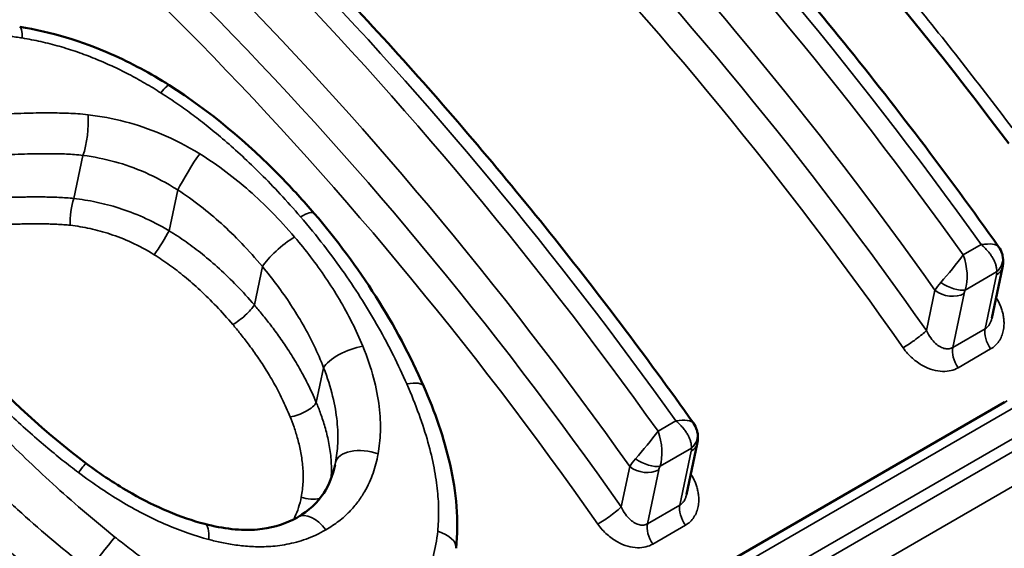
# Model space of a CAD drawing. Header units: millimetres. Extents: x 0 to 14369, y -869 to 2970.
# Tile 759 of 787: x 3843.73 to 3848.47, y 1910.87 to 1913.41. Entities that reach past the tile are written whole.
import ezdxf

# ---------------------------------------------------------------- set-up
doc = ezdxf.new("R2010")
doc.units = ezdxf.units.MM
doc.header["$LTSCALE"] = 10
doc.layers.add('Sichtbar (ISO)', color=7, linetype='Continuous', lineweight=50)
doc.layers.add('Sichtbar schmal (ISO)', color=7, linetype='Continuous', lineweight=35)

msp = doc.modelspace()

# ---------------------------------------------------------------- linework, layer by layer
at = {"layer": 'Sichtbar (ISO)'}
for p, q in [((3848.4597, 1912.219), (3848.4083, 1911.9754)), ((3848.4696, 1911.572), (3840.6936, 1907.0825)), ((3846.9917, 1911.3715), (3846.9403, 1911.1279))]:
    msp.add_line(p, q, dxfattribs=at)
for centre, major_axis, ratio, start_param, end_param in [((3843.9825, 1907.4943), (-5.805, 10.0546), 0.57735, 4.916615, 5.398804), ((3848.3626, 1912.2555), (0.0973, 0.023), 0.851056, 6.275739, 6.283158), ((3846.8946, 1911.4079), (0.0973, 0.023), 0.851056, 6.275739, 6.283158)]:
    msp.add_ellipse(centre, major_axis=major_axis, ratio=ratio, start_param=start_param, end_param=end_param, dxfattribs=at)
for points, knots in [([(3848.4412, 1912.3195), (3848.1938, 1912.6674), (3847.9369, 1913.0056), (3847.4068, 1913.6586), (3847.1336, 1913.9734), (3846.5741, 1914.5761), (3846.2877, 1914.8639), (3845.705, 1915.4093), (3845.4087, 1915.6669), (3844.8093, 1916.1488), (3844.5062, 1916.3732), (3844.2015, 1916.5797)], [3.2287914, 3.2287914, 3.2287914, 3.2287914, 3.336033, 3.336033, 3.4432747, 3.4432747, 3.5505163, 3.5505163, 3.657758, 3.657758, 3.7649997, 3.7649997, 3.7649997, 3.7649997]), ([(3846.9732, 1911.4719), (3846.8583, 1911.6335), (3846.7414, 1911.793), (3846.5037, 1912.1074), (3846.3829, 1912.2623), (3846.1378, 1912.5671), (3846.0135, 1912.717), (3845.7616, 1913.0114), (3845.634, 1913.156), (3845.3759, 1913.4393), (3845.2454, 1913.5782), (3845.1136, 1913.714)], [3.2287914, 3.2287914, 3.2287914, 3.2287914, 3.2785938, 3.2785938, 3.3283962, 3.3283962, 3.3781986, 3.3781986, 3.4280011, 3.4280011, 3.4778035, 3.4778035, 3.4778035, 3.4778035]), ([(3843.7335, 1913.3767), (3843.8832, 1913.3526), (3844.0335, 1913.3071), (3844.2706, 1913.2027), (3844.3638, 1913.1522), (3844.4523, 1913.0962)], [0, 0, 0, 0, 0.04610581, 0.04610581, 0.07772424, 0.07772424, 0.07772424, 0.07772424]), ([(3844.4523, 1913.0962), (3844.65, 1912.9711), (3844.8293, 1912.819), (3845.0449, 1912.5981), (3845.0982, 1912.5397), (3845.1495, 1912.4799)], [0, 0, 0, 0, 0.07061202, 0.07061202, 0.09499045, 0.09499045, 0.09499045, 0.09499045]), ([(3848.4412, 1912.3195), (3848.4486, 1912.309), (3848.4546, 1912.2971), (3848.4589, 1912.2826), (3848.4594, 1912.2805), (3848.4599, 1912.2785)], [0, 0, 0, 0, 0.003982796, 0.003982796, 0.004623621, 0.004623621, 0.004623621, 0.004623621]), ([(3848.4601, 1912.2779), (3848.4632, 1912.2643), (3848.4639, 1912.2502), (3848.4621, 1912.2312), (3848.4612, 1912.2259), (3848.4601, 1912.2207)], [0, 0, 0, 0, 0.004312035, 0.004312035, 0.005993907, 0.005993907, 0.005993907, 0.005993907]), ([(3845.677, 1911.6475), (3845.7301, 1911.5257), (3845.7742, 1911.4001), (3845.8333, 1911.1393), (3845.8469, 1911.0013), (3845.8321, 1910.8695)], [0, 0, 0, 0, 0.04221892, 0.04221892, 0.08664859, 0.08664859, 0.08664859, 0.08664859]), ([(3846.9732, 1911.4719), (3846.9807, 1911.4615), (3846.9866, 1911.4495), (3846.9909, 1911.435), (3846.9915, 1911.433), (3846.9919, 1911.4309)], [0, 0, 0, 0, 0.003982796, 0.003982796, 0.00462362, 0.00462362, 0.00462362, 0.00462362]), ([(3846.9921, 1911.4303), (3846.9952, 1911.4168), (3846.9959, 1911.4027), (3846.9941, 1911.3837), (3846.9932, 1911.3784), (3846.9921, 1911.3732)], [0, 0, 0, 0, 0.004312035, 0.004312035, 0.005993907, 0.005993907, 0.005993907, 0.005993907]), ([(3844.0532, 1911.2777), (3844.1237, 1911.225), (3844.1977, 1911.1757), (3844.386, 1911.0689), (3844.5059, 1911.0176), (3844.6241, 1910.9866)], [0, 0, 0, 0, 0.02644379, 0.02644379, 0.06526755, 0.06526755, 0.06526755, 0.06526755]), ([(3845.0716, 1911.0198), (3845.1233, 1911.0497), (3845.1655, 1911.0884), (3845.2214, 1911.1743), (3845.2394, 1911.2201), (3845.25, 1911.2703)], [0, 0, 0, 0, 0.02466161, 0.02466161, 0.04508432, 0.04508432, 0.04508432, 0.04508432]), ([(3844.6241, 1910.9866), (3844.7105, 1910.9639), (3844.7986, 1910.9533), (3844.9395, 1910.9654), (3844.9971, 1910.9818), (3845.0555, 1911.0108), (3845.0636, 1911.0152), (3845.0716, 1911.0198)], [0, 0, 0, 0, 0.02845504, 0.02845504, 0.0512909, 0.0512909, 0.0550755, 0.0550755, 0.0550755, 0.0550755])]:
    msp.add_open_spline(points, degree=3, knots=knots, dxfattribs=at)
for points in [[(3845.1495, 1912.4799), (3845.3663, 1912.2275), (3845.5476, 1911.9442), (3845.677, 1911.6475)], [(3843.5137, 1911.7612), (3843.681, 1911.5924), (3843.8579, 1911.4237), (3844.0532, 1911.2777)]]:
    msp.add_open_spline(points, degree=3, dxfattribs=at)
at = {"layer": 'Sichtbar schmal (ISO)'}
for p, q in [((3843.9943, 1912.5514), (3844.0379, 1912.7584)), ((3844.4519, 1912.3961), (3844.4933, 1912.5923)), ((3848.2714, 1912.28), (3848.3572, 1912.3295)), ((3844.862, 1912.0393), (3844.9009, 1912.2236)), ((3848.281, 1912.1112), (3848.4317, 1912.1982)), ((3848.3767, 1911.9252), (3848.4314, 1912.1846)), ((3848.1351, 1912.1106), (3848.0941, 1911.9163)), ((3848.2749, 1912.0942), (3848.2202, 1911.8348)), ((3848.3767, 1911.9252), (3848.2202, 1911.8348)), ((3848.2464, 1911.7375), (3848.4028, 1911.8278)), ((3845.1599, 1911.5703), (3845.1952, 1911.7377)), ((3848.4829, 1911.5787), (3840.7047, 1907.0879)), ((3848.5432, 1911.5627), (3840.765, 1907.0719)), ((3840.9223, 1907.0166), (3848.7004, 1911.5074)), ((3840.9843, 1906.9897), (3848.7624, 1911.4804)), ((3846.8034, 1911.4324), (3846.8892, 1911.482)), ((3848.8539, 1911.3669), (3841.0758, 1906.8763)), ((3846.813, 1911.2637), (3846.9637, 1911.3507)), ((3846.9087, 1911.0776), (3846.9634, 1911.337)), ((3845.2476, 1911.2595), (3845.2525, 1911.2824)), ((3846.6671, 1911.2631), (3846.6261, 1911.0688)), ((3846.8069, 1911.2467), (3846.7522, 1910.9873)), ((3846.9087, 1911.0776), (3846.7522, 1910.9873)), ((3846.7784, 1910.89), (3846.9349, 1910.9803))]:
    msp.add_line(p, q, dxfattribs=at)
for centre, major_axis, ratio, start_param, end_param in [((3843.3854, 1907.1495), (-6.055, 10.4876), 0.57735, 4.878312, 5.408057), ((3841.8316, 1906.2524), (6.055, -10.4876), 0.57735, 1.736719, 2.266465), ((3841.7256, 1906.1912), (5.98, -10.3577), 0.57735, 1.732164, 2.27068), ((3841.7256, 1906.1912), (5.855, -10.1412), 0.57735, 1.72286, 2.273435), ((3841.6549, 1906.1504), (5.805, -10.0546), 0.57735, 1.72286, 2.273435), ((3843.2996, 1907.1), (6.055, -10.4876), 0.57735, 1.736719, 1.982336), ((3843.1936, 1907.0387), (5.98, -10.3577), 0.57735, 1.732164, 1.982336), ((3843.1936, 1907.0387), (5.855, -10.1412), 0.57735, 1.72286, 1.978889), ((3843.1229, 1906.9979), (5.805, -10.0546), 0.57735, 1.72286, 1.978889), ((3841.9174, 1906.302), (-6.055, 10.4876), 0.57735, 4.878312, 5.123929), ((3843.9825, 1907.4943), (5.855, -10.1412), 0.57735, 1.778306, 1.851184), ((3843.7097, 1913.2286), (0.0238, 0.1481), 0.180763, 5.433867, 6.283186), ((3844.3721, 1912.9695), (0.0802, 0.1267), 0.116664, 0, 0.863902), ((3844.0222, 1912.8637), (-0.0171, -0.149), 0.253189, 0.815446, 2.249827), ((3844.5554, 1912.6802), (-0.0784, -0.1279), 0.067084, 4.014345, 5.509909), ((3844.0048, 1912.4812), (0.0124, 0.0992), 0.261895, 0.818004, 2.236145), ((3845.0358, 1912.3822), (0.1138, 0.0977), 0.253034, 6.283185, 7.214511), ((3844.4105, 1912.3376), (0.053, 0.0848), 0.058752, 4.019191, 5.510423), ((3845.0069, 1912.2849), (-0.1142, -0.0973), 0.248265, 4.073866, 5.644662), ((3848.2954, 1912.2659), (-0.1478, -0.0497), 0.3015, 3.232456, 4.182377), ((3848.2094, 1912.2163), (-0.0985, -0.1201), 0.059226, 1.013497, 2.177875), ((3848.2098, 1912.2158), (0.0276, -0.1546), 0.485945, 0.74554, 1.911), ((3848.3626, 1912.2555), (0.0973, 0.023), 0.851056, 5.283682, 6.275739), ((3848.3623, 1912.2418), (0.0978, -0.0206), 0.686712, 5.630129, 6.277259), ((3848.3987, 1912.176), (-0.0293, -0.0287), 0.582771, 2.367825, 2.836443), ((3848.2429, 1912.1734), (-0.1164, -0.0993), 0.24331, 5.241142, 5.644665), ((3848.2119, 1912.1685), (-0.0897, 0.0442), 0.425989, 1.219164, 2.631555), ((3848.2058, 1912.1514), (-0.0978, 0.0206), 0.686712, 0.917746, 2.488536), ((3848.2945, 1912.1082), (-0.0168, -0.0307), 0.382365, 4.821208, 5.380374), ((3844.7913, 1911.9985), (0.0763, 0.0646), 0.243793, 4.074734, 5.645531), ((3848.0234, 1911.8755), (-0.0819, -0.0574), 0.123682, 0.949835, 2.520675), ((3848.4458, 1911.868), (0.05, -0.0866), 0.57735, 3.713174, 4.845672), ((3845.3301, 1911.7662), (-0.139, -0.0565), 0.382728, 4.167214, 5.843638), ((3848.2893, 1911.7776), (0.05, -0.0866), 0.57735, 3.713174, 4.845672), ((3845.5395, 1911.5875), (0.1375, 0.06), 0.34587, 6.283185, 7.292759), ((3845.0699, 1911.5514), (0.0926, 0.0377), 0.383244, 4.167316, 5.84353), ((3846.8274, 1911.4184), (-0.1478, -0.0497), 0.3015, 3.232456, 4.182377), ((3846.7414, 1911.3687), (-0.0985, -0.1201), 0.059226, 1.013497, 2.177875), ((3846.7418, 1911.3682), (0.0276, -0.1546), 0.485945, 0.74554, 1.911), ((3846.8946, 1911.4079), (0.0973, 0.023), 0.851056, 5.283682, 6.275739), ((3846.8943, 1911.3942), (0.0978, -0.0206), 0.686712, 5.630129, 6.277259), ((3845.3996, 1911.2533), (-0.1474, 0.0278), 0.552725, 4.419058, 6.266923), ((3846.9308, 1911.3284), (-0.0293, -0.0287), 0.582771, 2.367825, 2.836443), ((3843.9634, 1911.1576), (0.0898, 0.1201), 0.031865, 0, 0.906688), ((3846.7749, 1911.3259), (-0.1164, -0.0993), 0.24331, 5.241142, 5.644665), ((3846.7439, 1911.3209), (-0.0897, 0.0442), 0.425989, 1.219164, 2.631555), ((3846.7378, 1911.3039), (-0.0978, 0.0206), 0.686712, 0.917746, 2.488537), ((3846.8271, 1911.2615), (-0.0175, -0.0312), 0.37753, 4.853695, 5.407725), ((3845.1252, 1911.1635), (0.0983, -0.0185), 0.558226, 4.426511, 5.366956), ((3845.1466, 1910.8899), (-0.075, 0.1299), 0.577351, 4.910903, 6.28319), ((3846.5554, 1911.0279), (-0.0819, -0.0574), 0.123682, 0.949835, 2.520674), ((3846.9778, 1911.0204), (0.05, -0.0866), 0.57735, 3.713174, 4.845672), ((3844.586, 1910.8415), (0.0381, 0.1451), 0.2968, 5.295739, 6.283186), ((3846.8213, 1910.9301), (0.05, -0.0866), 0.57735, 3.713174, 4.845672), ((3845.683, 1910.8862), (0.1491, -0.0167), 0.510853, 6.283158, 7.492024), ((3844.1366, 1910.8508), (-0.0933, -0.1175), 0.017649, 4.058026, 5.529048)]:
    msp.add_ellipse(centre, major_axis=major_axis, ratio=ratio, start_param=start_param, end_param=end_param, dxfattribs=at)
for points, knots in [([(3843.7456, 1913.3232), (3843.7355, 1913.3248), (3843.7253, 1913.3263), (3843.7152, 1913.3276), (3843.7051, 1913.3289), (3843.6951, 1913.3301), (3843.6847, 1913.3312), (3843.6742, 1913.3322), (3843.6633, 1913.3332), (3843.6519, 1913.3341), (3843.6405, 1913.3349), (3843.6287, 1913.3357), (3843.6161, 1913.3364), (3843.6035, 1913.337), (3843.5903, 1913.3376), (3843.5762, 1913.3381), (3843.5622, 1913.3385), (3843.5474, 1913.3389), (3843.5319, 1913.3391), (3843.5164, 1913.3393), (3843.5002, 1913.3393), (3843.4834, 1913.3392), (3843.4665, 1913.3391), (3843.449, 1913.3389), (3843.4309, 1913.3384), (3843.4127, 1913.338), (3843.3938, 1913.3375), (3843.3742, 1913.3367), (3843.3546, 1913.3359), (3843.3342, 1913.335), (3843.3129, 1913.3339), (3843.2916, 1913.3328), (3843.2694, 1913.3314), (3843.2462, 1913.3299), (3843.2229, 1913.3283), (3843.1986, 1913.3266), (3843.1734, 1913.3245), (3843.1481, 1913.3225), (3843.1218, 1913.3203), (3843.0944, 1913.3178), (3843.067, 1913.3152), (3843.0385, 1913.3125), (3843.009, 1913.3094)], [0, 0, 0, 0, 0.071429, 0.071429, 0.071429, 0.142857, 0.142857, 0.142857, 0.214286, 0.214286, 0.214286, 0.285714, 0.285714, 0.285714, 0.357143, 0.357143, 0.357143, 0.428571, 0.428571, 0.428571, 0.5, 0.5, 0.5, 0.571429, 0.571429, 0.571429, 0.642857, 0.642857, 0.642857, 0.714286, 0.714286, 0.714286, 0.785714, 0.785714, 0.785714, 0.857143, 0.857143, 0.857143, 0.928571, 0.928571, 0.928571, 1, 1, 1, 1]), ([(3844.413, 1913.0589), (3844.3876, 1913.0751), (3844.3363, 1913.1063), (3844.2576, 1913.1495), (3844.1772, 1913.1891), (3844.095, 1913.2248), (3844.0107, 1913.2564), (3843.9244, 1913.2837), (3843.8361, 1913.3063), (3843.776, 1913.3181), (3843.7456, 1913.3232)], [0.0000003, 0.0000003, 0.0000003, 0.0000003, 0.125, 0.25, 0.375, 0.5, 0.625, 0.75, 0.875, 1, 1, 1, 1]), ([(3845.0838, 1912.4636), (3845.051, 1912.5018), (3845.0186, 1912.538), (3844.9868, 1912.5722), (3844.9551, 1912.6063), (3844.9241, 1912.6385), (3844.8936, 1912.6688), (3844.8632, 1912.6991), (3844.8334, 1912.7277), (3844.8044, 1912.7545), (3844.7754, 1912.7813), (3844.7472, 1912.8064), (3844.7197, 1912.83), (3844.6923, 1912.8535), (3844.6657, 1912.8755), (3844.6403, 1912.8958), (3844.615, 1912.9161), (3844.5909, 1912.9346), (3844.5671, 1912.9524), (3844.5432, 1912.9702), (3844.5195, 1912.9873), (3844.494, 1913.005), (3844.4686, 1913.0226), (3844.4414, 1913.0408), (3844.413, 1913.0589)], [0, 0, 0, 0, 0.125, 0.125, 0.125, 0.25, 0.25, 0.25, 0.375, 0.375, 0.375, 0.5, 0.5, 0.5, 0.625, 0.625, 0.625, 0.75, 0.75, 0.75, 0.875, 0.875, 0.875, 1, 1, 1, 1]), ([(3843.4175, 1912.9432), (3843.4425, 1912.945), (3843.4674, 1912.9467), (3843.4924, 1912.9484), (3843.5174, 1912.95), (3843.5424, 1912.9515), (3843.5671, 1912.9529), (3843.5919, 1912.9544), (3843.6163, 1912.9556), (3843.6398, 1912.9568), (3843.6634, 1912.9579), (3843.686, 1912.9588), (3843.7076, 1912.9596), (3843.7293, 1912.9604), (3843.75, 1912.9611), (3843.7697, 1912.9616), (3843.7894, 1912.9621), (3843.8083, 1912.9624), (3843.8263, 1912.9626), (3843.8442, 1912.9628), (3843.8614, 1912.9629), (3843.8779, 1912.9629), (3843.8944, 1912.9628), (3843.9101, 1912.9626), (3843.9251, 1912.9623), (3843.9402, 1912.962), (3843.9545, 1912.9616), (3843.9688, 1912.961), (3843.9831, 1912.9604), (3843.9974, 1912.9596), (3844.0128, 1912.9585), (3844.0283, 1912.9574), (3844.0449, 1912.956), (3844.0623, 1912.9539)], [0, 0, 0, 0, 0.0909091, 0.0909091, 0.0909091, 0.1818182, 0.1818182, 0.1818182, 0.2727273, 0.2727273, 0.2727273, 0.3636364, 0.3636364, 0.3636364, 0.4545455, 0.4545455, 0.4545455, 0.5454545, 0.5454545, 0.5454545, 0.6363636, 0.6363636, 0.6363636, 0.7272727, 0.7272727, 0.7272727, 0.8181818, 0.8181818, 0.8181818, 0.9090909, 0.9090909, 0.9090909, 0.9999995, 0.9999995, 0.9999995, 0.9999995]), ([(3844.0623, 1912.9539), (3844.1222, 1912.9467), (3844.182, 1912.9354), (3844.2403, 1912.9203), (3844.2986, 1912.9052), (3844.3553, 1912.8864), (3844.4149, 1912.8613), (3844.4745, 1912.8363), (3844.5368, 1912.805), (3844.5992, 1912.7664)], [0, 0, 0, 0, 0.333333, 0.333333, 0.333333, 0.666667, 0.666667, 0.666667, 1, 1, 1, 1]), ([(3843.427, 1912.7461), (3843.4516, 1912.748), (3843.4761, 1912.7498), (3843.5007, 1912.7515), (3843.5252, 1912.7532), (3843.5497, 1912.7548), (3843.5739, 1912.7562), (3843.5981, 1912.7577), (3843.622, 1912.759), (3843.6449, 1912.7602), (3843.6679, 1912.7614), (3843.6899, 1912.7624), (3843.7109, 1912.7632), (3843.7319, 1912.7641), (3843.7519, 1912.7647), (3843.7709, 1912.7653), (3843.7899, 1912.7658), (3843.808, 1912.7662), (3843.8251, 1912.7664), (3843.8423, 1912.7666), (3843.8586, 1912.7667), (3843.8742, 1912.7667), (3843.8897, 1912.7667), (3843.9044, 1912.7665), (3843.9183, 1912.7662), (3843.9323, 1912.7659), (3843.9454, 1912.7655), (3843.9582, 1912.7649), (3843.9711, 1912.7644), (3843.9838, 1912.7636), (3843.9972, 1912.7626), (3844.0105, 1912.7616), (3844.0245, 1912.7602), (3844.0379, 1912.7584)], [0, 0, 0, 0, 0.0909091, 0.0909091, 0.0909091, 0.1818182, 0.1818182, 0.1818182, 0.2727273, 0.2727273, 0.2727273, 0.3636364, 0.3636364, 0.3636364, 0.4545455, 0.4545455, 0.4545455, 0.5454545, 0.5454545, 0.5454545, 0.6363636, 0.6363636, 0.6363636, 0.7272727, 0.7272727, 0.7272727, 0.8181818, 0.8181818, 0.8181818, 0.9090909, 0.9090909, 0.9090909, 0.9999996, 0.9999996, 0.9999996, 0.9999996]), ([(3844.0379, 1912.7584), (3844.0895, 1912.7518), (3844.1409, 1912.7416), (3844.1904, 1912.7281), (3844.24, 1912.7146), (3844.2877, 1912.698), (3844.3379, 1912.676), (3844.3881, 1912.654), (3844.4405, 1912.6263), (3844.4933, 1912.5923)], [0, 0, 0, 0, 0.333333, 0.333333, 0.333333, 0.666667, 0.666667, 0.666667, 1, 1, 1, 1]), ([(3844.5992, 1912.7664), (3844.6438, 1912.7388), (3844.6859, 1912.7097), (3844.7254, 1912.6801), (3844.7648, 1912.6505), (3844.8015, 1912.6204), (3844.8377, 1912.5884), (3844.874, 1912.5564), (3844.9099, 1912.5224), (3844.9462, 1912.4854), (3844.9824, 1912.4484), (3845.0191, 1912.4084), (3845.0556, 1912.3656)], [0.0000001, 0.0000001, 0.0000001, 0.0000001, 0.25, 0.25, 0.25, 0.5, 0.5, 0.5, 0.75, 0.75, 0.75, 0.9999999, 0.9999999, 0.9999999, 0.9999999]), ([(3843.3837, 1912.5408), (3843.4045, 1912.5422), (3843.4242, 1912.5435), (3843.4429, 1912.5447), (3843.4617, 1912.5459), (3843.4794, 1912.547), (3843.4963, 1912.548), (3843.5132, 1912.549), (3843.5292, 1912.5499), (3843.5445, 1912.5507), (3843.5598, 1912.5515), (3843.5744, 1912.5522), (3843.5883, 1912.5528), (3843.6021, 1912.5535), (3843.6154, 1912.5541), (3843.628, 1912.5546), (3843.6406, 1912.5551), (3843.6526, 1912.5556), (3843.6642, 1912.556), (3843.6757, 1912.5564), (3843.6868, 1912.5567), (3843.6977, 1912.557), (3843.7085, 1912.5573), (3843.7191, 1912.5576), (3843.7296, 1912.5578), (3843.7401, 1912.5581), (3843.7504, 1912.5583), (3843.7608, 1912.5584), (3843.7712, 1912.5586), (3843.7816, 1912.5587), (3843.7921, 1912.5588), (3843.8026, 1912.5588), (3843.8131, 1912.5589), (3843.8237, 1912.5588), (3843.8342, 1912.5588), (3843.8449, 1912.5587), (3843.8554, 1912.5586), (3843.8659, 1912.5584), (3843.8764, 1912.5582), (3843.8873, 1912.5579), (3843.8983, 1912.5576), (3843.9097, 1912.5573), (3843.9215, 1912.5567), (3843.9333, 1912.5562), (3843.9455, 1912.5555), (3843.9578, 1912.5546), (3843.97, 1912.5538), (3843.9823, 1912.5527), (3843.9943, 1912.5514)], [0, 0, 0, 0, 0.0625, 0.0625, 0.0625, 0.125, 0.125, 0.125, 0.1875, 0.1875, 0.1875, 0.25, 0.25, 0.25, 0.3125, 0.3125, 0.3125, 0.375, 0.375, 0.375, 0.4375, 0.4375, 0.4375, 0.5, 0.5, 0.5, 0.5625, 0.5625, 0.5625, 0.625, 0.625, 0.625, 0.6875, 0.6875, 0.6875, 0.75, 0.75, 0.75, 0.8125, 0.8125, 0.8125, 0.875, 0.875, 0.875, 0.9375, 0.9375, 0.9375, 1, 1, 1, 1]), ([(3843.9943, 1912.5514), (3844.0294, 1912.5473), (3844.0653, 1912.5416), (3844.1013, 1912.534), (3844.1374, 1912.5265), (3844.1738, 1912.5171), (3844.2112, 1912.5052), (3844.2487, 1912.4933), (3844.2873, 1912.4789), (3844.3274, 1912.4611), (3844.3676, 1912.4432), (3844.4092, 1912.4218), (3844.4519, 1912.3961)], [0.0000001, 0.0000001, 0.0000001, 0.0000001, 0.25, 0.25, 0.25, 0.5, 0.5, 0.5, 0.75, 0.75, 0.75, 0.9999998, 0.9999998, 0.9999998, 0.9999998]), ([(3844.4933, 1912.5923), (3844.5318, 1912.5677), (3844.5689, 1912.5413), (3844.6037, 1912.5144), (3844.6385, 1912.4874), (3844.6711, 1912.46), (3844.7035, 1912.4305), (3844.736, 1912.4011), (3844.7683, 1912.3697), (3844.8012, 1912.3354), (3844.834, 1912.3011), (3844.8674, 1912.2638), (3844.9009, 1912.2236)], [0.0000001, 0.0000001, 0.0000001, 0.0000001, 0.25, 0.25, 0.25, 0.5, 0.5, 0.5, 0.75, 0.75, 0.75, 0.9999999, 0.9999999, 0.9999999, 0.9999999]), ([(3845.5951, 1911.6597), (3845.5546, 1911.752), (3845.5086, 1911.8433), (3845.4591, 1911.9312), (3845.4096, 1912.0191), (3845.3565, 1912.1037), (3845.2948, 1912.1918), (3845.2331, 1912.28), (3845.1627, 1912.3717), (3845.0838, 1912.4636)], [0, 0, 0, 0, 0.3333333, 0.3333333, 0.3333333, 0.6666667, 0.6666667, 0.6666667, 1, 1, 1, 1]), ([(3843.3886, 1912.4109), (3843.4091, 1912.4124), (3843.4286, 1912.4138), (3843.4471, 1912.415), (3843.4656, 1912.4162), (3843.4832, 1912.4173), (3843.4998, 1912.4184), (3843.5165, 1912.4194), (3843.5323, 1912.4203), (3843.5473, 1912.4211), (3843.5624, 1912.4219), (3843.5767, 1912.4227), (3843.5904, 1912.4233), (3843.604, 1912.424), (3843.617, 1912.4246), (3843.6294, 1912.4251), (3843.6418, 1912.4257), (3843.6536, 1912.4261), (3843.6649, 1912.4265), (3843.6762, 1912.427), (3843.6871, 1912.4273), (3843.6977, 1912.4276), (3843.7083, 1912.428), (3843.7186, 1912.4283), (3843.7289, 1912.4285), (3843.7391, 1912.4287), (3843.7491, 1912.4289), (3843.7592, 1912.4291), (3843.7693, 1912.4293), (3843.7794, 1912.4294), (3843.7895, 1912.4295), (3843.7997, 1912.4296), (3843.8098, 1912.4296), (3843.82, 1912.4296), (3843.8302, 1912.4296), (3843.8403, 1912.4295), (3843.8504, 1912.4294), (3843.8604, 1912.4292), (3843.8703, 1912.429), (3843.8806, 1912.4287), (3843.8909, 1912.4284), (3843.9016, 1912.4281), (3843.9126, 1912.4275), (3843.9235, 1912.427), (3843.9347, 1912.4263), (3843.9454, 1912.4255), (3843.9562, 1912.4247), (3843.9665, 1912.4237), (3843.9767, 1912.4225)], [0, 0, 0, 0, 0.0625, 0.0625, 0.0625, 0.125, 0.125, 0.125, 0.1875, 0.1875, 0.1875, 0.25, 0.25, 0.25, 0.3125, 0.3125, 0.3125, 0.375, 0.375, 0.375, 0.4375, 0.4375, 0.4375, 0.5, 0.5, 0.5, 0.5625, 0.5625, 0.5625, 0.625, 0.625, 0.625, 0.6875, 0.6875, 0.6875, 0.75, 0.75, 0.75, 0.8125, 0.8125, 0.8125, 0.875, 0.875, 0.875, 0.9375, 0.9375, 0.9375, 1, 1, 1, 1]), ([(3843.9767, 1912.4225), (3844.0083, 1912.4187), (3844.0402, 1912.4133), (3844.0722, 1912.4064), (3844.1042, 1912.3994), (3844.1362, 1912.3907), (3844.1692, 1912.3799), (3844.2021, 1912.3691), (3844.2359, 1912.3561), (3844.2711, 1912.3399), (3844.3063, 1912.3237), (3844.3431, 1912.3042), (3844.3804, 1912.281)], [0.0000002, 0.0000002, 0.0000002, 0.0000002, 0.25, 0.25, 0.25, 0.5, 0.5, 0.5, 0.75, 0.75, 0.75, 0.9999996, 0.9999996, 0.9999996, 0.9999996]), ([(3844.4519, 1912.3961), (3844.4797, 1912.3792), (3844.5072, 1912.3611), (3844.5337, 1912.3425), (3844.5602, 1912.3238), (3844.5856, 1912.3047), (3844.6122, 1912.2833), (3844.6388, 1912.2619), (3844.6665, 1912.2383), (3844.6942, 1912.213), (3844.7219, 1912.1877), (3844.7495, 1912.1609), (3844.7775, 1912.132), (3844.8054, 1912.1032), (3844.8337, 1912.0723), (3844.862, 1912.0393)], [0, 0, 0, 0, 0.2, 0.2, 0.2, 0.4, 0.4, 0.4, 0.6, 0.6, 0.6, 0.8, 0.8, 0.8, 1, 1, 1, 1]), ([(3845.0556, 1912.3656), (3845.0821, 1912.3345), (3845.1336, 1912.2709), (3845.2059, 1912.171), (3845.2725, 1912.0664), (3845.3326, 1911.9566), (3845.3677, 1911.8801), (3845.3837, 1911.8409)], [0, 0, 0, 0, 0.2, 0.4, 0.6, 0.8, 0.9999993, 0.9999993, 0.9999993, 0.9999993]), ([(3848.3572, 1912.3295), (3848.3647, 1912.3233), (3848.3714, 1912.3171), (3848.3775, 1912.3109), (3848.3836, 1912.3048), (3848.3889, 1912.2988), (3848.3936, 1912.293), (3848.3984, 1912.2872), (3848.4025, 1912.2817), (3848.4061, 1912.2763), (3848.4097, 1912.2709), (3848.4128, 1912.2657), (3848.4156, 1912.2606), (3848.4184, 1912.2555), (3848.4208, 1912.2504), (3848.4229, 1912.2454), (3848.425, 1912.2404), (3848.4268, 1912.2353), (3848.4282, 1912.2302), (3848.4296, 1912.2251), (3848.4307, 1912.2199), (3848.4314, 1912.2145), (3848.432, 1912.2092), (3848.4322, 1912.2037), (3848.4317, 1912.1982)], [0.0000255, 0.0000255, 0.0000255, 0.0000255, 0.125, 0.125, 0.125, 0.25, 0.25, 0.25, 0.375, 0.375, 0.375, 0.5, 0.5, 0.5, 0.625, 0.625, 0.625, 0.75, 0.75, 0.75, 0.875, 0.875, 0.875, 0.9999848, 0.9999848, 0.9999848, 0.9999848]), ([(3844.3804, 1912.281), (3844.4055, 1912.2654), (3844.4304, 1912.2486), (3844.4545, 1912.2313), (3844.4786, 1912.214), (3844.5019, 1912.1961), (3844.5263, 1912.1761), (3844.5507, 1912.156), (3844.5762, 1912.1338), (3844.6019, 1912.11), (3844.6275, 1912.0862), (3844.6532, 1912.0608), (3844.6793, 1912.0334), (3844.7054, 1912.006), (3844.7319, 1911.9765), (3844.7585, 1911.9451)], [0, 0, 0, 0, 0.2, 0.2, 0.2, 0.4, 0.4, 0.4, 0.6, 0.6, 0.6, 0.8, 0.8, 0.8, 1, 1, 1, 1]), ([(3844.9009, 1912.2236), (3844.9251, 1912.1945), (3844.9487, 1912.1647), (3844.9713, 1912.1344), (3844.994, 1912.104), (3845.0158, 1912.073), (3845.0366, 1912.0413), (3845.0574, 1912.0097), (3845.0773, 1911.9774), (3845.0961, 1911.9444), (3845.115, 1911.9113), (3845.1327, 1911.8776), (3845.1493, 1911.8432), (3845.1658, 1911.8087), (3845.1812, 1911.7736), (3845.1952, 1911.7377)], [0, 0, 0, 0, 0.2, 0.2, 0.2, 0.4, 0.4, 0.4, 0.6, 0.6, 0.6, 0.8, 0.8, 0.8, 0.9999995, 0.9999995, 0.9999995, 0.9999995]), ([(3848.4292, 1912.0748), (3848.4306, 1912.0727), (3848.4357, 1912.0642), (3848.4435, 1912.0496), (3848.4518, 1912.0304), (3848.4586, 1912.0105), (3848.4638, 1911.9895), (3848.467, 1911.9669), (3848.4676, 1911.9422), (3848.4645, 1911.9156), (3848.4565, 1911.8888), (3848.4433, 1911.864), (3848.4251, 1911.843), (3848.4107, 1911.8324), (3848.4028, 1911.8278)], [0.0555455, 0.0555455, 0.0555455, 0.0555455, 0.0833333, 0.1666667, 0.25, 0.3333333, 0.4166667, 0.5, 0.5833333, 0.6666667, 0.75, 0.8333333, 0.9166667, 1, 1, 1, 1]), ([(3844.862, 1912.0393), (3844.8741, 1912.0252), (3844.8869, 1912.01), (3844.9001, 1911.9938), (3844.9134, 1911.9775), (3844.9271, 1911.9602), (3844.9412, 1911.9418), (3844.9552, 1911.9233), (3844.9697, 1911.9037), (3844.9844, 1911.883), (3844.9991, 1911.8622), (3845.0141, 1911.8402), (3845.0291, 1911.8169), (3845.0441, 1911.7936), (3845.0592, 1911.769), (3845.0741, 1911.7431), (3845.0891, 1911.7171), (3845.1039, 1911.6898), (3845.1183, 1911.6611), (3845.1327, 1911.6323), (3845.1467, 1911.602), (3845.1599, 1911.5703)], [0.0000001, 0.0000001, 0.0000001, 0.0000001, 0.1428571, 0.1428571, 0.1428571, 0.2857143, 0.2857143, 0.2857143, 0.4285714, 0.4285714, 0.4285714, 0.5714286, 0.5714286, 0.5714286, 0.7142857, 0.7142857, 0.7142857, 0.8571429, 0.8571429, 0.8571429, 1, 1, 1, 1]), ([(3844.7585, 1911.9451), (3844.7699, 1911.9316), (3844.7938, 1911.9027), (3844.8323, 1911.8532), (3844.8728, 1911.7974), (3844.9144, 1911.7348), (3844.9561, 1911.6652), (3844.9968, 1911.588), (3845.0222, 1911.5312), (3845.0342, 1911.5015)], [0.0000001, 0.0000001, 0.0000001, 0.0000001, 0.1428571, 0.2857143, 0.4285714, 0.5714286, 0.7142857, 0.8571429, 1, 1, 1, 1]), ([(3848.4083, 1911.9754), (3848.408, 1911.974), (3848.4077, 1911.9726), (3848.4073, 1911.9711), (3848.406, 1911.9661), (3848.4044, 1911.9612), (3848.4025, 1911.9565), (3848.4005, 1911.9518), (3848.3982, 1911.9474), (3848.3956, 1911.9435), (3848.3929, 1911.9395), (3848.39, 1911.9359), (3848.3868, 1911.9329), (3848.3836, 1911.9298), (3848.3802, 1911.9273), (3848.3767, 1911.9252)], [0.6706571, 0.6706571, 0.6706571, 0.6706571, 0.6923077, 0.6923077, 0.6923077, 0.7692308, 0.7692308, 0.7692308, 0.8461538, 0.8461538, 0.8461538, 0.9230769, 0.9230769, 0.9230769, 1, 1, 1, 1]), ([(3848.2202, 1911.8348), (3848.2152, 1911.832), (3848.2097, 1911.8299), (3848.2036, 1911.829), (3848.1974, 1911.828), (3848.1907, 1911.8281), (3848.1836, 1911.8295), (3848.1765, 1911.8309), (3848.1689, 1911.8336), (3848.1612, 1911.8379), (3848.1534, 1911.8421), (3848.1455, 1911.8477), (3848.1376, 1911.8549), (3848.1298, 1911.8621), (3848.1219, 1911.8709), (3848.1146, 1911.8811), (3848.1072, 1911.8913), (3848.1002, 1911.9031), (3848.0941, 1911.9163)], [0, 0, 0, 0, 0.1666667, 0.1666667, 0.1666667, 0.3333333, 0.3333333, 0.3333333, 0.5, 0.5, 0.5, 0.6666667, 0.6666667, 0.6666667, 0.8333333, 0.8333333, 0.8333333, 0.9999803, 0.9999803, 0.9999803, 0.9999803]), ([(3845.3837, 1911.8409), (3845.4055, 1911.788), (3845.4225, 1911.7373), (3845.4354, 1911.6889), (3845.4482, 1911.6406), (3845.457, 1911.5946), (3845.4621, 1911.5514), (3845.4673, 1911.5081), (3845.469, 1911.4676), (3845.4679, 1911.4297), (3845.4668, 1911.3917), (3845.4629, 1911.3563), (3845.4569, 1911.3233)], [0, 0, 0, 0, 0.25, 0.25, 0.25, 0.5, 0.5, 0.5, 0.75, 0.75, 0.75, 0.9999943, 0.9999943, 0.9999943, 0.9999943]), ([(3848.2464, 1911.7375), (3848.2362, 1911.7317), (3848.2251, 1911.7271), (3848.2127, 1911.7241), (3848.2003, 1911.721), (3848.1865, 1911.7195), (3848.1718, 1911.7199), (3848.1571, 1911.7203), (3848.1414, 1911.7227), (3848.1252, 1911.7274), (3848.109, 1911.732), (3848.0923, 1911.7389), (3848.0756, 1911.7482), (3848.059, 1911.7575), (3848.0423, 1911.7692), (3848.0264, 1911.7834), (3848.0105, 1911.7976), (3847.9953, 1911.8142), (3847.9815, 1911.8338)], [0, 0, 0, 0, 0.166667, 0.166667, 0.166667, 0.333333, 0.333333, 0.333333, 0.5, 0.5, 0.5, 0.666667, 0.666667, 0.666667, 0.833333, 0.833333, 0.833333, 1, 1, 1, 1]), ([(3844.0157, 1911.2339), (3843.9904, 1911.2529), (3843.9645, 1911.273), (3843.9383, 1911.294), (3843.9121, 1911.315), (3843.8856, 1911.3368), (3843.8581, 1911.3601), (3843.8305, 1911.3834), (3843.802, 1911.4081), (3843.7727, 1911.4342), (3843.7433, 1911.4603), (3843.7131, 1911.4878), (3843.682, 1911.5168), (3843.6509, 1911.5457), (3843.6189, 1911.5761), (3843.5859, 1911.608), (3843.553, 1911.6398), (3843.5191, 1911.6732), (3843.4843, 1911.708)], [0, 0, 0, 0, 0.166667, 0.166667, 0.166667, 0.333333, 0.333333, 0.333333, 0.5, 0.5, 0.5, 0.666667, 0.666667, 0.666667, 0.833333, 0.833333, 0.833333, 1, 1, 1, 1]), ([(3845.1952, 1911.7377), (3845.2138, 1911.6897), (3845.228, 1911.6443), (3845.2385, 1911.6013), (3845.249, 1911.5584), (3845.2558, 1911.5179), (3845.2596, 1911.4801), (3845.2635, 1911.4423), (3845.2643, 1911.4071), (3845.2629, 1911.3742), (3845.2615, 1911.3413), (3845.2578, 1911.3108), (3845.2525, 1911.2824)], [0, 0, 0, 0, 0.25, 0.25, 0.25, 0.5, 0.5, 0.5, 0.75, 0.75, 0.75, 0.9999961, 0.9999961, 0.9999961, 0.9999961]), ([(3843.4217, 1911.6502), (3843.49, 1911.5761), (3843.5631, 1911.4993), (3843.641, 1911.4209), (3843.7189, 1911.3425), (3843.8016, 1911.2625), (3843.8927, 1911.1795), (3843.9838, 1911.0964), (3844.0833, 1911.0102), (3844.1917, 1910.9236)], [0, 0, 0, 0, 0.3333333, 0.3333333, 0.3333333, 0.6666667, 0.6666667, 0.6666667, 0.9999999, 0.9999999, 0.9999999, 0.9999999]), ([(3845.7438, 1910.9515), (3845.7471, 1910.9826), (3845.7485, 1911.0147), (3845.7483, 1911.0466), (3845.7482, 1911.0785), (3845.7464, 1911.1102), (3845.7428, 1911.1449), (3845.7392, 1911.1795), (3845.7338, 1911.2171), (3845.7262, 1911.2564), (3845.7186, 1911.2957), (3845.7089, 1911.3367), (3845.6969, 1911.3795), (3845.6849, 1911.4223), (3845.6706, 1911.4669), (3845.6538, 1911.5136), (3845.6369, 1911.5603), (3845.6174, 1911.6091), (3845.5951, 1911.6597)], [0, 0, 0, 0, 0.1666667, 0.1666667, 0.1666667, 0.3333333, 0.3333333, 0.3333333, 0.5, 0.5, 0.5, 0.6666667, 0.6666667, 0.6666667, 0.8333333, 0.8333333, 0.8333333, 1, 1, 1, 1]), ([(3845.1599, 1911.5703), (3845.1667, 1911.5541), (3845.1738, 1911.5362), (3845.1809, 1911.5167), (3845.1879, 1911.4971), (3845.195, 1911.476), (3845.2014, 1911.4536), (3845.2079, 1911.4311), (3845.2139, 1911.4074), (3845.2188, 1911.3826), (3845.2237, 1911.3578), (3845.2276, 1911.3321), (3845.23, 1911.3057), (3845.2324, 1911.2794), (3845.2333, 1911.2524), (3845.2323, 1911.2254), (3845.232, 1911.2187), (3845.2317, 1911.212), (3845.2312, 1911.2053)], [0.0000006, 0.0000006, 0.0000006, 0.0000006, 0.1666667, 0.1666667, 0.1666667, 0.3333333, 0.3333333, 0.3333333, 0.5, 0.5, 0.5, 0.6666667, 0.6666667, 0.6666667, 0.8333333, 0.8333333, 0.8333333, 0.8745467, 0.8745467, 0.8745467, 0.8745467]), ([(3843.2434, 1911.5345), (3843.276, 1911.4992), (3843.3099, 1911.463), (3843.345, 1911.4262), (3843.3868, 1911.3824), (3843.4303, 1911.3378), (3843.4753, 1911.2928), (3843.5351, 1911.233), (3843.5976, 1911.1725), (3843.6646, 1911.1102), (3843.6903, 1911.0863), (3843.7166, 1911.0622), (3843.7437, 1911.0378), (3843.8416, 1910.9497), (3843.9499, 1910.8576), (3844.0672, 1910.7663)], [0.0000001, 0.0000001, 0.0000001, 0.0000001, 0.1522298, 0.1522298, 0.1522298, 0.3333333, 0.3333333, 0.3333333, 0.574425, 0.574425, 0.574425, 0.6666667, 0.6666667, 0.6666667, 1, 1, 1, 1]), ([(3845.0342, 1911.5015), (3845.0404, 1911.4863), (3845.0467, 1911.4698), (3845.0529, 1911.4518), (3845.0591, 1911.4339), (3845.0652, 1911.4144), (3845.0708, 1911.3939), (3845.0764, 1911.3734), (3845.0815, 1911.3517), (3845.0857, 1911.3293), (3845.0898, 1911.3069), (3845.093, 1911.2837), (3845.0949, 1911.26), (3845.0967, 1911.2364), (3845.0972, 1911.2123), (3845.0961, 1911.1882), (3845.095, 1911.1642), (3845.0922, 1911.1401), (3845.0876, 1911.1161)], [0.0000009, 0.0000009, 0.0000009, 0.0000009, 0.1666667, 0.1666667, 0.1666667, 0.3333333, 0.3333333, 0.3333333, 0.5, 0.5, 0.5, 0.6666667, 0.6666667, 0.6666667, 0.8333333, 0.8333333, 0.8333333, 1, 1, 1, 1]), ([(3846.8892, 1911.482), (3846.8967, 1911.4758), (3846.9035, 1911.4695), (3846.9095, 1911.4634), (3846.9156, 1911.4572), (3846.9209, 1911.4512), (3846.9257, 1911.4454), (3846.9304, 1911.4397), (3846.9345, 1911.4341), (3846.9381, 1911.4287), (3846.9417, 1911.4234), (3846.9448, 1911.4182), (3846.9476, 1911.4131), (3846.9504, 1911.4079), (3846.9528, 1911.4029), (3846.9549, 1911.3978), (3846.957, 1911.3928), (3846.9588, 1911.3878), (3846.9602, 1911.3827), (3846.9616, 1911.3776), (3846.9627, 1911.3724), (3846.9634, 1911.367), (3846.964, 1911.3617), (3846.9642, 1911.3562), (3846.9638, 1911.3507)], [0.0000255, 0.0000255, 0.0000255, 0.0000255, 0.125, 0.125, 0.125, 0.25, 0.25, 0.25, 0.375, 0.375, 0.375, 0.5, 0.5, 0.5, 0.625, 0.625, 0.625, 0.75, 0.75, 0.75, 0.875, 0.875, 0.875, 0.9999848, 0.9999848, 0.9999848, 0.9999848]), ([(3843.2034, 1911.3512), (3843.2812, 1911.2649), (3843.3564, 1911.1846), (3843.4288, 1911.1098), (3843.5012, 1911.0351), (3843.5709, 1910.9659), (3843.6385, 1910.9011), (3843.7061, 1910.8362), (3843.7718, 1910.7757), (3843.8359, 1910.7188), (3843.9, 1910.6618), (3843.9625, 1910.6085), (3844.0234, 1910.5586)], [0, 0, 0, 0, 0.25, 0.25, 0.25, 0.5, 0.5, 0.5, 0.75, 0.75, 0.75, 1, 1, 1, 1]), ([(3845.4569, 1911.3233), (3845.4539, 1911.3067), (3845.4503, 1911.2907), (3845.4463, 1911.2754), (3845.4424, 1911.2602), (3845.438, 1911.2457), (3845.4329, 1911.2312), (3845.4278, 1911.2167), (3845.4221, 1911.2021), (3845.4152, 1911.1869), (3845.4084, 1911.1718), (3845.4004, 1911.1561), (3845.3912, 1911.1403), (3845.382, 1911.1244), (3845.3715, 1911.1085), (3845.3595, 1911.0926), (3845.3476, 1911.0767), (3845.3342, 1911.061), (3845.319, 1911.0455), (3845.3039, 1911.03), (3845.287, 1911.0147), (3845.2681, 1911.0001), (3845.2492, 1910.9854), (3845.2283, 1910.9713), (3845.2053, 1910.958)], [0, 0, 0, 0, 0.125, 0.125, 0.125, 0.25, 0.25, 0.25, 0.375, 0.375, 0.375, 0.5, 0.5, 0.5, 0.625, 0.625, 0.625, 0.75, 0.75, 0.75, 0.875, 0.875, 0.875, 0.999998, 0.999998, 0.999998, 0.999998]), ([(3843.1031, 1911.2539), (3843.1811, 1911.1679), (3843.2573, 1911.0871), (3843.331, 1911.0117), (3843.4047, 1910.9364), (3843.4758, 1910.8664), (3843.5449, 1910.8009), (3843.6141, 1910.7354), (3843.6812, 1910.6742), (3843.747, 1910.6167), (3843.8127, 1910.5592), (3843.877, 1910.5052), (3843.9395, 1910.4548)], [0, 0, 0, 0, 0.25, 0.25, 0.25, 0.5, 0.5, 0.5, 0.75, 0.75, 0.75, 1, 1, 1, 1]), ([(3844.6429, 1910.912), (3844.577, 1910.9297), (3844.5098, 1910.9529), (3844.4416, 1910.9821), (3844.3734, 1911.0112), (3844.304, 1911.0462), (3844.2331, 1911.0881), (3844.1621, 1911.1299), (3844.0895, 1911.1784), (3844.0157, 1911.2339)], [0.0000003, 0.0000003, 0.0000003, 0.0000003, 0.3333333, 0.3333333, 0.3333333, 0.6666667, 0.6666667, 0.6666667, 1, 1, 1, 1]), ([(3846.9613, 1911.2272), (3846.9625, 1911.2252), (3846.9676, 1911.2168), (3846.9753, 1911.2025), (3846.9835, 1911.1838), (3846.9901, 1911.1646), (3846.9953, 1911.1441), (3846.9987, 1911.1221), (3846.9997, 1911.0977), (3846.9971, 1911.0712), (3846.9896, 1911.0439), (3846.9766, 1911.0183), (3846.9582, 1910.9963), (3846.9431, 1910.9851), (3846.9349, 1910.9803)], [0.0558664, 0.0558664, 0.0558664, 0.0558664, 0.0833333, 0.1666667, 0.25, 0.3333333, 0.4166667, 0.5, 0.5833333, 0.6666667, 0.75, 0.8333333, 0.9166667, 1, 1, 1, 1]), ([(3846.9403, 1911.1279), (3846.9401, 1911.1271), (3846.9399, 1911.1262), (3846.9398, 1911.1254), (3846.9386, 1911.1203), (3846.937, 1911.1152), (3846.9351, 1911.1104), (3846.9332, 1911.1056), (3846.9308, 1911.1011), (3846.9282, 1911.0969), (3846.9255, 1911.0927), (3846.9225, 1911.089), (3846.9193, 1911.0858), (3846.916, 1911.0825), (3846.9125, 1911.0798), (3846.9087, 1911.0776)], [0.6800682, 0.6800682, 0.6800682, 0.6800682, 0.6923077, 0.6923077, 0.6923077, 0.7692308, 0.7692308, 0.7692308, 0.8461538, 0.8461538, 0.8461538, 0.9230769, 0.9230769, 0.9230769, 1, 1, 1, 1]), ([(3845.0876, 1911.1161), (3845.084, 1911.0978), (3845.0796, 1911.0808), (3845.0745, 1911.065), (3845.0694, 1911.0492), (3845.0636, 1911.0347), (3845.0573, 1911.0212), (3845.0553, 1911.0169), (3845.0533, 1911.0128), (3845.0512, 1911.0087)], [0.0000002, 0.0000002, 0.0000002, 0.0000002, 0.125, 0.125, 0.125, 0.25, 0.25, 0.25, 0.2895909, 0.2895909, 0.2895909, 0.2895909]), ([(3846.7522, 1910.9873), (3846.7473, 1910.9845), (3846.7417, 1910.9824), (3846.7356, 1910.9814), (3846.7295, 1910.9804), (3846.7227, 1910.9805), (3846.7156, 1910.9819), (3846.7085, 1910.9834), (3846.7009, 1910.9861), (3846.6932, 1910.9903), (3846.6855, 1910.9945), (3846.6775, 1911.0002), (3846.6696, 1911.0074), (3846.6618, 1911.0146), (3846.654, 1911.0233), (3846.6466, 1911.0335), (3846.6392, 1911.0438), (3846.6322, 1911.0555), (3846.6261, 1911.0688)], [0, 0, 0, 0, 0.1666667, 0.1666667, 0.1666667, 0.3333333, 0.3333333, 0.3333333, 0.5, 0.5, 0.5, 0.6666667, 0.6666667, 0.6666667, 0.8333333, 0.8333333, 0.8333333, 0.9999809, 0.9999809, 0.9999809, 0.9999809]), ([(3846.7784, 1910.89), (3846.7683, 1910.8841), (3846.7572, 1910.8796), (3846.7447, 1910.8765), (3846.7323, 1910.8735), (3846.7185, 1910.8719), (3846.7038, 1910.8723), (3846.6891, 1910.8728), (3846.6734, 1910.8752), (3846.6573, 1910.8798), (3846.6411, 1910.8845), (3846.6243, 1910.8913), (3846.6077, 1910.9006), (3846.591, 1910.9099), (3846.5743, 1910.9217), (3846.5584, 1910.9359), (3846.5425, 1910.95), (3846.5273, 1910.9667), (3846.5135, 1910.9863)], [0, 0, 0, 0, 0.166667, 0.166667, 0.166667, 0.333333, 0.333333, 0.333333, 0.5, 0.5, 0.5, 0.666667, 0.666667, 0.666667, 0.833333, 0.833333, 0.833333, 1, 1, 1, 1]), ([(3845.5192, 1910.5514), (3845.5552, 1910.5723), (3845.5862, 1910.5973), (3845.6122, 1910.6248), (3845.6382, 1910.6522), (3845.6594, 1910.6821), (3845.6774, 1910.7164), (3845.6954, 1910.7506), (3845.7103, 1910.7892), (3845.7213, 1910.8289), (3845.7323, 1910.8685), (3845.7393, 1910.9091), (3845.7438, 1910.9515)], [0.0000007, 0.0000007, 0.0000007, 0.0000007, 0.25, 0.25, 0.25, 0.5, 0.5, 0.5, 0.75, 0.75, 0.75, 0.9999993, 0.9999993, 0.9999993, 0.9999993]), ([(3844.1917, 1910.9236), (3844.2106, 1910.9085), (3844.2312, 1910.8924), (3844.2535, 1910.8751), (3844.2759, 1910.8578), (3844.3001, 1910.8395), (3844.3259, 1910.8204), (3844.3517, 1910.8014), (3844.3791, 1910.7816), (3844.4081, 1910.7615), (3844.437, 1910.7414), (3844.4674, 1910.7209), (3844.4992, 1910.7005), (3844.531, 1910.6801), (3844.5641, 1910.6597), (3844.5984, 1910.6398), (3844.6327, 1910.62), (3844.6682, 1910.6007), (3844.7048, 1910.5825), (3844.7414, 1910.5643), (3844.7791, 1910.5471), (3844.8176, 1910.5318), (3844.856, 1910.5164), (3844.8953, 1910.5028), (3844.9355, 1910.4915)], [0, 0, 0, 0, 0.125, 0.125, 0.125, 0.25, 0.25, 0.25, 0.375, 0.375, 0.375, 0.5, 0.5, 0.5, 0.625, 0.625, 0.625, 0.75, 0.75, 0.75, 0.875, 0.875, 0.875, 1, 1, 1, 1])]:
    msp.add_open_spline(points, degree=3, knots=knots, dxfattribs=at)
for points in [[(3845.2525, 1911.2824), (3845.2517, 1911.2783), (3845.2509, 1911.2743), (3845.25, 1911.2703)], [(3845.2053, 1910.958), (3845.1738, 1910.9398), (3845.1105, 1910.9109), (3845.0172, 1910.8863), (3844.9288, 1910.8763), (3844.847, 1910.8768), (3844.7724, 1910.8844), (3844.7045, 1910.8965), (3844.6628, 1910.9067), (3844.6429, 1910.912)]]:
    msp.add_open_spline(points, degree=3, dxfattribs=at)

doc.saveas('drawing.dxf')
